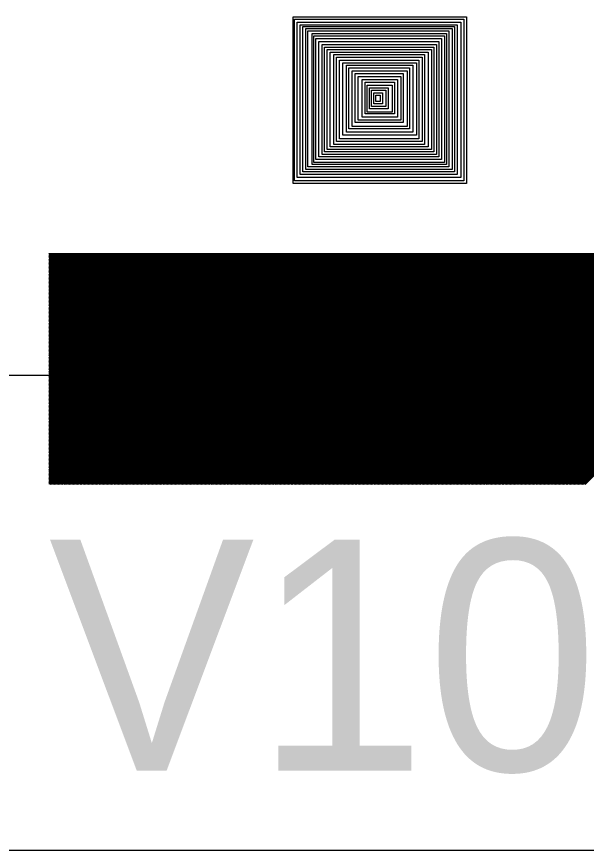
# Model space of a CAD drawing. Extents: x -28 to 822, y 61 to 665.
# Drawn here: x 474.73 to 482.13, y 201.74 to 212.57 of the extents above; entities that cross this region are included whole.
import ezdxf

# ---------------------------------------------------------------- set-up
doc = ezdxf.new("R2010")
doc.units = 0
doc.layers.add('nové', color=7, linetype='Continuous')

# ---------------------------------------------------------------- blocks, each defined once
blk = doc.blocks.new('_X11')
for p, q in [((347.336, 431.552), (350.333, 434.55)), ((347.336, 431.57), (350.315, 434.55)), ((347.336, 431.587), (350.298, 434.55)), ((347.336, 431.605), (350.28, 434.55)), ((347.336, 431.623), (350.262, 434.55)), ((347.336, 431.64), (350.245, 434.55)), ((347.336, 431.658), (350.227, 434.55)), ((347.336, 431.676), (350.209, 434.55)), ((347.336, 431.693), (350.192, 434.55)), ((347.336, 431.711), (350.174, 434.55)), ((347.336, 431.729), (350.156, 434.55)), ((347.336, 431.746), (350.139, 434.55)), ((347.336, 431.764), (350.121, 434.55)), ((347.336, 431.782), (350.103, 434.55)), ((347.336, 431.799), (350.086, 434.55)), ((347.336, 431.817), (350.068, 434.55)), ((347.336, 431.835), (350.05, 434.55)), ((347.336, 431.853), (350.033, 434.55)), ((347.336, 431.87), (350.015, 434.55)), ((347.336, 431.888), (349.997, 434.55)), ((347.336, 431.906), (349.98, 434.55)), ((347.336, 431.923), (349.962, 434.55)), ((347.336, 431.941), (349.944, 434.55)), ((347.336, 431.959), (349.927, 434.55)), ((347.336, 431.976), (349.909, 434.55)), ((347.336, 431.994), (349.891, 434.55)), ((347.336, 432.012), (349.873, 434.55)), ((347.336, 432.029), (349.856, 434.55)), ((347.336, 432.047), (349.838, 434.55)), ((347.336, 432.065), (349.82, 434.55)), ((347.336, 432.082), (349.803, 434.55)), ((347.336, 432.1), (349.785, 434.55)), ((347.336, 432.118), (349.767, 434.55)), ((347.336, 432.135), (349.75, 434.55)), ((347.336, 432.153), (349.732, 434.55)), ((347.336, 432.171), (349.714, 434.55)), ((347.336, 432.188), (349.697, 434.55)), ((347.336, 432.206), (349.679, 434.55)), ((347.336, 432.224), (349.661, 434.55)), ((347.336, 432.241), (349.644, 434.55)), ((347.336, 432.259), (349.626, 434.55)), ((347.336, 432.277), (349.608, 434.55)), ((347.336, 432.294), (349.591, 434.55)), ((347.336, 432.312), (349.573, 434.55)), ((347.336, 432.33), (349.555, 434.55)), ((347.336, 432.348), (349.538, 434.55)), ((347.336, 432.365), (349.52, 434.55)), ((347.336, 432.383), (349.502, 434.55)), ((347.336, 432.401), (349.485, 434.55)), ((347.336, 432.418), (349.467, 434.55)), ((347.336, 432.436), (349.449, 434.55)), ((347.336, 432.454), (349.432, 434.55)), ((347.336, 432.471), (349.414, 434.55)), ((347.336, 432.489), (349.396, 434.55)), ((347.336, 432.507), (349.379, 434.55)), ((347.336, 432.524), (349.361, 434.55)), ((347.336, 432.542), (349.343, 434.55)), ((347.336, 432.56), (349.325, 434.55)), ((347.336, 432.577), (349.308, 434.55)), ((347.336, 432.595), (349.29, 434.55)), ((347.336, 432.613), (349.272, 434.55)), ((347.336, 432.63), (349.255, 434.55)), ((347.336, 432.648), (349.237, 434.55)), ((347.336, 432.666), (349.219, 434.55)), ((347.336, 432.683), (349.202, 434.55)), ((347.336, 432.701), (349.184, 434.55)), ((347.336, 432.719), (349.166, 434.55)), ((347.336, 432.736), (349.149, 434.55)), ((347.336, 432.754), (349.131, 434.55)), ((347.336, 432.772), (349.113, 434.55)), ((347.336, 432.789), (349.096, 434.55)), ((347.336, 432.807), (349.078, 434.55)), ((347.336, 432.825), (349.06, 434.55)), ((347.336, 432.842), (349.043, 434.55)), ((347.336, 432.86), (349.025, 434.55)), ((347.336, 432.878), (349.007, 434.55)), ((347.336, 432.896), (348.99, 434.55)), ((347.336, 432.913), (348.972, 434.55)), ((347.336, 432.931), (348.954, 434.55)), ((347.336, 432.949), (348.937, 434.55)), ((347.336, 432.966), (348.919, 434.55)), ((347.336, 432.984), (348.901, 434.55)), ((347.336, 433.002), (348.884, 434.55)), ((347.336, 433.019), (348.866, 434.55)), ((347.336, 433.037), (348.848, 434.55)), ((347.336, 433.055), (348.83, 434.55)), ((347.336, 433.072), (348.813, 434.55)), ((347.336, 433.09), (348.795, 434.55)), ((347.336, 433.108), (348.777, 434.55)), ((347.336, 433.125), (348.76, 434.55)), ((347.336, 433.143), (348.742, 434.55)), ((347.336, 433.161), (348.724, 434.55)), ((347.336, 433.178), (348.707, 434.55)), ((347.336, 433.196), (348.689, 434.55)), ((347.336, 433.214), (348.671, 434.55)), ((347.336, 433.231), (348.654, 434.55)), ((347.336, 433.249), (348.636, 434.55)), ((347.336, 433.267), (348.618, 434.55)), ((347.336, 433.284), (348.601, 434.55)), ((347.336, 433.302), (348.583, 434.55)), ((347.336, 433.32), (348.565, 434.55)), ((347.336, 433.337), (348.548, 434.55)), ((347.336, 433.355), (348.53, 434.55)), ((347.336, 433.373), (348.512, 434.55)), ((347.336, 433.39), (348.495, 434.55)), ((347.336, 433.408), (348.477, 434.55)), ((347.336, 433.426), (348.459, 434.55)), ((347.336, 433.444), (348.442, 434.55)), ((347.336, 433.461), (348.424, 434.55)), ((347.336, 433.479), (348.406, 434.55)), ((347.336, 433.497), (348.389, 434.55)), ((347.336, 433.514), (348.371, 434.55)), ((347.336, 433.532), (348.353, 434.55)), ((347.336, 433.55), (348.336, 434.55)), ((347.336, 433.567), (348.318, 434.55)), ((347.336, 433.585), (348.3, 434.55)), ((347.336, 433.603), (348.282, 434.55)), ((347.336, 433.62), (348.265, 434.55)), ((347.336, 433.638), (348.247, 434.55)), ((347.336, 433.656), (348.229, 434.55)), ((347.336, 433.673), (348.212, 434.55)), ((347.336, 433.691), (348.194, 434.55)), ((347.336, 433.709), (348.176, 434.55)), ((347.336, 433.726), (348.159, 434.55)), ((347.336, 433.744), (348.141, 434.55)), ((347.336, 433.762), (348.123, 434.55)), ((347.336, 433.779), (348.106, 434.55)), ((347.336, 433.797), (348.088, 434.55)), ((347.336, 433.815), (348.07, 434.55)), ((347.336, 433.832), (348.053, 434.55)), ((347.336, 433.85), (348.035, 434.55)), ((347.336, 433.868), (348.017, 434.55)), ((347.336, 433.885), (348, 434.55)), ((347.336, 433.903), (347.982, 434.55)), ((347.336, 433.921), (347.964, 434.55)), ((347.336, 433.938), (347.947, 434.55)), ((347.336, 433.956), (347.929, 434.55)), ((347.336, 433.974), (347.911, 434.55)), ((347.336, 433.992), (347.894, 434.55)), ((347.336, 434.009), (347.876, 434.55)), ((347.336, 434.027), (347.858, 434.55)), ((347.336, 434.045), (347.841, 434.55)), ((347.336, 434.062), (347.823, 434.55)), ((347.336, 434.08), (347.805, 434.55)), ((347.336, 434.098), (347.788, 434.55)), ((347.336, 434.115), (347.77, 434.55)), ((347.336, 434.133), (347.752, 434.55)), ((347.336, 434.151), (347.734, 434.55)), ((347.336, 434.168), (347.717, 434.55)), ((347.336, 434.186), (347.699, 434.55)), ((347.336, 434.204), (347.681, 434.55)), ((347.336, 434.221), (347.664, 434.55)), ((347.336, 434.239), (347.646, 434.55)), ((347.336, 434.257), (347.628, 434.55)), ((347.336, 434.274), (347.611, 434.55)), ((347.336, 434.292), (347.593, 434.55)), ((347.336, 434.31), (347.575, 434.55)), ((347.336, 434.327), (347.558, 434.55)), ((347.336, 434.345), (347.54, 434.55)), ((347.336, 434.363), (347.522, 434.55)), ((347.336, 434.38), (347.505, 434.55)), ((347.336, 434.398), (347.487, 434.55)), ((347.336, 434.416), (347.469, 434.55)), ((347.336, 434.433), (347.452, 434.55)), ((347.336, 434.451), (347.434, 434.55)), ((347.336, 434.469), (347.416, 434.55)), ((347.336, 434.487), (347.399, 434.55)), ((347.336, 434.504), (347.381, 434.55)), ((347.336, 434.522), (347.363, 434.55)), ((347.336, 434.54), (347.346, 434.55)), ((347.351, 431.55), (350.351, 434.55)), ((347.368, 431.55), (350.368, 434.55)), ((347.386, 431.55), (350.386, 434.55)), ((347.404, 431.55), (350.404, 434.55)), ((347.421, 431.55), (350.421, 434.55)), ((347.439, 431.55), (350.439, 434.55)), ((347.457, 431.55), (350.457, 434.55)), ((347.475, 431.55), (350.475, 434.55)), ((347.492, 431.55), (350.492, 434.55)), ((347.51, 431.55), (350.51, 434.55)), ((347.528, 431.55), (350.528, 434.55)), ((347.545, 431.55), (350.545, 434.55)), ((347.563, 431.55), (350.563, 434.55)), ((347.581, 431.55), (350.581, 434.55)), ((347.598, 431.55), (350.598, 434.55)), ((347.616, 431.55), (350.616, 434.55)), ((347.634, 431.55), (350.634, 434.55)), ((347.651, 431.55), (350.651, 434.55)), ((347.669, 431.55), (350.669, 434.55)), ((347.687, 431.55), (350.687, 434.55)), ((347.704, 431.55), (350.704, 434.55)), ((347.722, 431.55), (350.722, 434.55)), ((347.74, 431.55), (350.74, 434.55)), ((347.757, 431.55), (350.757, 434.55)), ((347.775, 431.55), (350.775, 434.55)), ((347.793, 431.55), (350.793, 434.55)), ((347.81, 431.55), (350.81, 434.55)), ((347.828, 431.55), (350.828, 434.55)), ((347.846, 431.55), (350.846, 434.55)), ((347.863, 431.55), (350.863, 434.55)), ((347.881, 431.55), (350.881, 434.55)), ((347.899, 431.55), (350.899, 434.55)), ((347.916, 431.55), (350.916, 434.55)), ((347.934, 431.55), (350.934, 434.55)), ((347.952, 431.55), (350.952, 434.55)), ((347.969, 431.55), (350.969, 434.55)), ((347.987, 431.55), (350.987, 434.55)), ((348.005, 431.55), (351.005, 434.55)), ((348.023, 431.55), (351.023, 434.55)), ((348.04, 431.55), (351.04, 434.55)), ((348.058, 431.55), (351.058, 434.55)), ((348.076, 431.55), (351.076, 434.55)), ((348.093, 431.55), (351.093, 434.55)), ((348.111, 431.55), (351.111, 434.55)), ((348.129, 431.55), (351.129, 434.55)), ((348.146, 431.55), (351.146, 434.55)), ((348.164, 431.55), (351.164, 434.55)), ((348.182, 431.55), (351.182, 434.55)), ((348.199, 431.55), (351.199, 434.55)), ((348.217, 431.55), (351.217, 434.55)), ((348.235, 431.55), (351.235, 434.55)), ((348.252, 431.55), (351.252, 434.55)), ((348.27, 431.55), (351.27, 434.55)), ((348.288, 431.55), (351.288, 434.55)), ((348.305, 431.55), (351.305, 434.55)), ((348.323, 431.55), (351.323, 434.55)), ((348.341, 431.55), (351.341, 434.55)), ((348.358, 431.55), (351.358, 434.55)), ((348.376, 431.55), (351.376, 434.55)), ((348.394, 431.55), (351.394, 434.55)), ((348.411, 431.55), (351.411, 434.55)), ((348.429, 431.55), (351.429, 434.55)), ((348.447, 431.55), (351.447, 434.55)), ((348.464, 431.55), (351.464, 434.55)), ((348.482, 431.55), (351.482, 434.55)), ((348.5, 431.55), (351.5, 434.55)), ((348.518, 431.55), (351.518, 434.55)), ((348.535, 431.55), (351.535, 434.55)), ((348.553, 431.55), (351.553, 434.55)), ((348.571, 431.55), (351.571, 434.55)), ((348.588, 431.55), (351.588, 434.55)), ((348.606, 431.55), (351.606, 434.55)), ((348.624, 431.55), (351.624, 434.55)), ((348.641, 431.55), (351.641, 434.55)), ((348.659, 431.55), (351.659, 434.55)), ((348.677, 431.55), (351.677, 434.55)), ((348.694, 431.55), (351.694, 434.55)), ((348.712, 431.55), (351.712, 434.55)), ((348.73, 431.55), (351.73, 434.55)), ((348.747, 431.55), (351.747, 434.55)), ((348.765, 431.55), (351.765, 434.55)), ((348.783, 431.55), (351.783, 434.55)), ((348.8, 431.55), (351.8, 434.55)), ((348.818, 431.55), (351.818, 434.55)), ((348.836, 431.55), (351.836, 434.55)), ((348.853, 431.55), (351.853, 434.55)), ((348.871, 431.55), (351.871, 434.55)), ((348.889, 431.55), (351.889, 434.55)), ((348.906, 431.55), (351.906, 434.55)), ((348.924, 431.55), (351.924, 434.55)), ((348.942, 431.55), (351.942, 434.55)), ((348.959, 431.55), (351.959, 434.55)), ((348.977, 431.55), (351.977, 434.55)), ((348.995, 431.55), (351.995, 434.55)), ((349.012, 431.55), (352.012, 434.55)), ((349.03, 431.55), (352.03, 434.55)), ((349.048, 431.55), (352.048, 434.55)), ((349.066, 431.55), (352.066, 434.55)), ((349.083, 431.55), (352.083, 434.55)), ((349.101, 431.55), (352.101, 434.55)), ((349.119, 431.55), (352.119, 434.55)), ((349.136, 431.55), (352.136, 434.55)), ((349.154, 431.55), (352.154, 434.55)), ((349.172, 431.55), (352.172, 434.55)), ((349.189, 431.55), (352.189, 434.55)), ((349.207, 431.55), (352.207, 434.55)), ((349.225, 431.55), (352.225, 434.55)), ((349.242, 431.55), (352.242, 434.55)), ((349.26, 431.55), (352.26, 434.55)), ((349.278, 431.55), (352.278, 434.55)), ((349.295, 431.55), (352.295, 434.55)), ((349.313, 431.55), (352.313, 434.55)), ((349.331, 431.55), (352.331, 434.55)), ((349.348, 431.55), (352.348, 434.55)), ((349.366, 431.55), (352.366, 434.55)), ((349.384, 431.55), (352.384, 434.55)), ((349.401, 431.55), (352.401, 434.55)), ((349.419, 431.55), (352.419, 434.55)), ((349.437, 431.55), (352.437, 434.55)), ((349.454, 431.55), (352.454, 434.55)), ((349.472, 431.55), (352.472, 434.55)), ((349.49, 431.55), (352.49, 434.55)), ((349.507, 431.55), (352.507, 434.55)), ((349.525, 431.55), (352.525, 434.55)), ((349.543, 431.55), (352.543, 434.55)), ((349.56, 431.55), (352.56, 434.55)), ((349.578, 431.55), (352.578, 434.55)), ((349.596, 431.55), (352.596, 434.55)), ((349.614, 431.55), (352.614, 434.55)), ((349.631, 431.55), (352.631, 434.55)), ((349.649, 431.55), (352.649, 434.55)), ((349.667, 431.55), (352.667, 434.55)), ((349.684, 431.55), (352.684, 434.55)), ((349.702, 431.55), (352.702, 434.55)), ((349.72, 431.55), (352.72, 434.55)), ((349.737, 431.55), (352.737, 434.55)), ((349.755, 431.55), (352.755, 434.55)), ((349.773, 431.55), (352.773, 434.55)), ((349.79, 431.55), (352.79, 434.55)), ((349.808, 431.55), (352.808, 434.55)), ((349.826, 431.55), (352.826, 434.55)), ((349.843, 431.55), (352.843, 434.55)), ((349.861, 431.55), (352.861, 434.55)), ((349.879, 431.55), (352.879, 434.55)), ((349.896, 431.55), (352.896, 434.55)), ((349.914, 431.55), (352.914, 434.55)), ((349.932, 431.55), (352.932, 434.55)), ((349.949, 431.55), (352.949, 434.55)), ((349.967, 431.55), (352.967, 434.55)), ((349.985, 431.55), (352.985, 434.55)), ((350.002, 431.55), (353.002, 434.55)), ((350.02, 431.55), (353.02, 434.55)), ((350.038, 431.55), (353.038, 434.55)), ((350.055, 431.55), (353.055, 434.55)), ((350.073, 431.55), (353.073, 434.55)), ((350.091, 431.55), (353.091, 434.55)), ((350.108, 431.55), (353.108, 434.55)), ((350.126, 431.55), (353.126, 434.55)), ((350.144, 431.55), (353.144, 434.55)), ((350.162, 431.55), (353.162, 434.55)), ((350.179, 431.55), (353.179, 434.55)), ((350.197, 431.55), (353.197, 434.55)), ((350.215, 431.55), (353.215, 434.55)), ((350.232, 431.55), (353.232, 434.55)), ((350.25, 431.55), (353.25, 434.55)), ((350.268, 431.55), (353.268, 434.55)), ((350.285, 431.55), (353.285, 434.55)), ((350.303, 431.55), (353.303, 434.55)), ((350.321, 431.55), (353.321, 434.55)), ((350.338, 431.55), (353.338, 434.55)), ((350.356, 431.55), (353.356, 434.55)), ((350.374, 431.55), (353.374, 434.55)), ((350.391, 431.55), (353.391, 434.55)), ((350.409, 431.55), (353.409, 434.55)), ((350.427, 431.55), (353.427, 434.55)), ((350.444, 431.55), (353.444, 434.55)), ((350.462, 431.55), (353.462, 434.55)), ((350.48, 431.55), (353.48, 434.55)), ((350.497, 431.55), (353.497, 434.55)), ((350.515, 431.55), (353.515, 434.55)), ((350.533, 431.55), (353.533, 434.55)), ((350.55, 431.55), (353.55, 434.55)), ((350.568, 431.55), (353.568, 434.55)), ((350.586, 431.55), (353.586, 434.55)), ((350.603, 431.55), (353.603, 434.55)), ((350.621, 431.55), (353.621, 434.55)), ((350.639, 431.55), (353.639, 434.55)), ((350.657, 431.55), (353.657, 434.55)), ((350.674, 431.55), (353.674, 434.55)), ((350.692, 431.55), (353.692, 434.55)), ((350.71, 431.55), (353.71, 434.55)), ((350.727, 431.55), (353.727, 434.55)), ((350.745, 431.55), (353.745, 434.55)), ((350.763, 431.55), (353.763, 434.55)), ((350.78, 431.55), (353.78, 434.55)), ((350.798, 431.55), (353.798, 434.55)), ((350.816, 431.55), (353.816, 434.55)), ((350.833, 431.55), (353.833, 434.55)), ((350.851, 431.55), (353.851, 434.55)), ((350.869, 431.55), (353.869, 434.55)), ((350.886, 431.55), (353.886, 434.55)), ((350.904, 431.55), (353.904, 434.55)), ((350.922, 431.55), (353.922, 434.55)), ((350.939, 431.55), (353.939, 434.55)), ((350.957, 431.55), (353.957, 434.55)), ((350.975, 431.55), (353.975, 434.55)), ((350.992, 431.55), (353.992, 434.55)), ((351.01, 431.55), (354.01, 434.55)), ((351.028, 431.55), (354.028, 434.55)), ((351.045, 431.55), (354.045, 434.55)), ((351.063, 431.55), (354.063, 434.55)), ((351.081, 431.55), (354.081, 434.55)), ((351.098, 431.55), (354.098, 434.55)), ((351.116, 431.55), (354.116, 434.55)), ((351.134, 431.55), (354.134, 434.55)), ((351.151, 431.55), (354.151, 434.55)), ((351.169, 431.55), (354.169, 434.55)), ((351.187, 431.55), (354.187, 434.55)), ((351.205, 431.55), (354.205, 434.55)), ((351.222, 431.55), (354.222, 434.55)), ((351.24, 431.55), (354.24, 434.55)), ((351.258, 431.55), (354.258, 434.55)), ((351.275, 431.55), (354.275, 434.55)), ((351.293, 431.55), (354.293, 434.55)), ((351.311, 431.55), (354.311, 434.55)), ((351.328, 431.55), (354.328, 434.55)), ((351.346, 431.55), (354.346, 434.55)), ((351.364, 431.55), (354.364, 434.55)), ((351.381, 431.55), (354.381, 434.55)), ((351.399, 431.55), (354.399, 434.55)), ((351.417, 431.55), (354.417, 434.55)), ((351.434, 431.55), (354.434, 434.55)), ((351.452, 431.55), (354.452, 434.55)), ((351.47, 431.55), (354.47, 434.55)), ((351.487, 431.55), (354.487, 434.55)), ((351.505, 431.55), (354.505, 434.55)), ((351.523, 431.55), (354.523, 434.55)), ((351.54, 431.55), (354.54, 434.55)), ((351.558, 431.55), (354.558, 434.55)), ((351.576, 431.55), (354.576, 434.55)), ((351.593, 431.55), (354.593, 434.55)), ((351.611, 431.55), (354.611, 434.55)), ((351.629, 431.55), (354.629, 434.55)), ((351.646, 431.55), (354.646, 434.55)), ((351.664, 431.55), (354.664, 434.55)), ((351.682, 431.55), (354.682, 434.55)), ((351.699, 431.55), (354.699, 434.55)), ((351.717, 431.55), (354.717, 434.55)), ((351.735, 431.55), (354.735, 434.55)), ((351.753, 431.55), (354.753, 434.55)), ((351.77, 431.55), (354.77, 434.55)), ((351.788, 431.55), (354.788, 434.55)), ((351.806, 431.55), (354.806, 434.55)), ((351.823, 431.55), (354.823, 434.55)), ((351.841, 431.55), (354.841, 434.55)), ((351.859, 431.55), (354.859, 434.55)), ((351.876, 431.55), (354.876, 434.55)), ((351.894, 431.55), (354.894, 434.55)), ((351.912, 431.55), (354.912, 434.55)), ((351.929, 431.55), (354.929, 434.55)), ((351.947, 431.55), (354.947, 434.55)), ((351.965, 431.55), (354.965, 434.55)), ((351.982, 431.55), (354.982, 434.55)), ((352, 431.55), (355, 434.55)), ((352.018, 431.55), (355.018, 434.55)), ((352.035, 431.55), (355.035, 434.55)), ((352.053, 431.55), (355.053, 434.55)), ((352.071, 431.55), (355.071, 434.55)), ((352.088, 431.55), (355.088, 434.55)), ((352.106, 431.55), (355.106, 434.55)), ((352.124, 431.55), (355.124, 434.55)), ((352.141, 431.55), (355.141, 434.55)), ((352.159, 431.55), (355.159, 434.55)), ((352.177, 431.55), (355.177, 434.55)), ((352.194, 431.55), (355.194, 434.55)), ((352.212, 431.55), (355.212, 434.55)), ((352.23, 431.55), (355.23, 434.55)), ((352.247, 431.55), (355.247, 434.55)), ((352.265, 431.55), (355.265, 434.55)), ((352.283, 431.55), (355.283, 434.55)), ((352.301, 431.55), (355.301, 434.55)), ((352.318, 431.55), (355.318, 434.55)), ((352.336, 431.55), (355.336, 434.549)), ((352.354, 431.55), (355.336, 434.532)), ((352.371, 431.55), (355.336, 434.514)), ((352.389, 431.55), (355.336, 434.496)), ((352.407, 431.55), (355.336, 434.479)), ((352.424, 431.55), (355.336, 434.461)), ((352.442, 431.55), (355.336, 434.443)), ((352.46, 431.55), (355.336, 434.425)), ((352.477, 431.55), (355.336, 434.408)), ((352.495, 431.55), (355.336, 434.39)), ((352.513, 431.55), (355.336, 434.372)), ((352.53, 431.55), (355.336, 434.355)), ((352.548, 431.55), (355.336, 434.337)), ((352.566, 431.55), (355.336, 434.319)), ((352.583, 431.55), (355.336, 434.302)), ((352.601, 431.55), (355.336, 434.284)), ((352.619, 431.55), (355.336, 434.266)), ((352.636, 431.55), (355.336, 434.249)), ((352.654, 431.55), (355.336, 434.231)), ((352.672, 431.55), (355.336, 434.213)), ((352.689, 431.55), (355.336, 434.196)), ((352.707, 431.55), (355.336, 434.178)), ((352.725, 431.55), (355.336, 434.16)), ((352.742, 431.55), (355.336, 434.143)), ((352.76, 431.55), (355.336, 434.125)), ((352.778, 431.55), (355.336, 434.107)), ((352.795, 431.55), (355.336, 434.09)), ((352.813, 431.55), (355.336, 434.072)), ((352.831, 431.55), (355.336, 434.054)), ((352.849, 431.55), (355.336, 434.037)), ((352.866, 431.55), (355.336, 434.019)), ((352.884, 431.55), (355.336, 434.001)), ((352.902, 431.55), (355.336, 433.984)), ((352.919, 431.55), (355.336, 433.966)), ((352.937, 431.55), (355.336, 433.948)), ((352.955, 431.55), (355.336, 433.931)), ((352.972, 431.55), (355.336, 433.913)), ((352.99, 431.55), (355.336, 433.895)), ((353.008, 431.55), (355.336, 433.877)), ((353.025, 431.55), (355.336, 433.86)), ((353.043, 431.55), (355.336, 433.842)), ((353.061, 431.55), (355.336, 433.824)), ((353.078, 431.55), (355.336, 433.807)), ((353.096, 431.55), (355.336, 433.789)), ((353.114, 431.55), (355.336, 433.771)), ((353.131, 431.55), (355.336, 433.754)), ((353.149, 431.55), (355.336, 433.736)), ((353.167, 431.55), (355.336, 433.718)), ((353.184, 431.55), (355.336, 433.701)), ((353.202, 431.55), (355.336, 433.683)), ((353.22, 431.55), (355.336, 433.665)), ((353.237, 431.55), (355.336, 433.648)), ((353.255, 431.55), (355.336, 433.63)), ((353.273, 431.55), (355.336, 433.612)), ((353.29, 431.55), (355.336, 433.595)), ((353.308, 431.55), (355.336, 433.577)), ((353.326, 431.55), (355.336, 433.559)), ((353.344, 431.55), (355.336, 433.542)), ((353.361, 431.55), (355.336, 433.524)), ((353.379, 431.55), (355.336, 433.506)), ((353.397, 431.55), (355.336, 433.489)), ((353.414, 431.55), (355.336, 433.471)), ((353.432, 431.55), (355.336, 433.453)), ((353.45, 431.55), (355.336, 433.436)), ((353.467, 431.55), (355.336, 433.418)), ((353.485, 431.55), (355.336, 433.4)), ((353.503, 431.55), (355.336, 433.383)), ((353.52, 431.55), (355.336, 433.365)), ((353.538, 431.55), (355.336, 433.347)), ((353.556, 431.55), (355.336, 433.329)), ((353.573, 431.55), (355.336, 433.312)), ((353.591, 431.55), (355.336, 433.294)), ((353.609, 431.55), (355.336, 433.276)), ((353.626, 431.55), (355.336, 433.259)), ((353.644, 431.55), (355.336, 433.241)), ((353.662, 431.55), (355.336, 433.223)), ((353.679, 431.55), (355.336, 433.206)), ((353.697, 431.55), (355.336, 433.188)), ((353.715, 431.55), (355.336, 433.17)), ((353.732, 431.55), (355.336, 433.153)), ((353.75, 431.55), (355.336, 433.135)), ((353.768, 431.55), (355.336, 433.117)), ((353.785, 431.55), (355.336, 433.1)), ((353.803, 431.55), (355.336, 433.082)), ((353.821, 431.55), (355.336, 433.064)), ((353.838, 431.55), (355.336, 433.047)), ((353.856, 431.55), (355.336, 433.029)), ((353.874, 431.55), (355.336, 433.011)), ((353.892, 431.55), (355.336, 432.994)), ((353.909, 431.55), (355.336, 432.976)), ((353.927, 431.55), (355.336, 432.958)), ((353.945, 431.55), (355.336, 432.941)), ((353.962, 431.55), (355.336, 432.923)), ((353.98, 431.55), (355.336, 432.905)), ((353.998, 431.55), (355.336, 432.888)), ((354.015, 431.55), (355.336, 432.87)), ((354.033, 431.55), (355.336, 432.852)), ((354.051, 431.55), (355.336, 432.834)), ((354.068, 431.55), (355.336, 432.817)), ((354.086, 431.55), (355.336, 432.799)), ((354.104, 431.55), (355.336, 432.781)), ((354.121, 431.55), (355.336, 432.764)), ((354.139, 431.55), (355.336, 432.746)), ((354.157, 431.55), (355.336, 432.728)), ((354.174, 431.55), (355.336, 432.711)), ((354.192, 431.55), (355.336, 432.693)), ((354.21, 431.55), (355.336, 432.675)), ((354.227, 431.55), (355.336, 432.658)), ((354.245, 431.55), (355.336, 432.64)), ((354.263, 431.55), (355.336, 432.622)), ((354.28, 431.55), (355.336, 432.605)), ((354.298, 431.55), (355.336, 432.587))]:
    blk.add_line(p, q)

msp = doc.modelspace()

# ---------------------------------------------------------------- linework, layer by layer
for p, q in [((475.151, 209.49), (483.151, 209.49)), ((475.292, 207.906), (472.442, 207.906)), ((483.292, 207.902), (475.292, 207.902)), ((5.068, 201.738), (540.616, 201.738)), ((5.068, 201.738), (540.616, 201.738)), ((5.068, 201.738), (540.616, 201.738)), ((54.092, 201.738), (540.616, 201.738))]:
    msp.add_line(p, q)
for points in [[(480.575, 210.4), (478.321, 210.4), (478.321, 212.565), (480.575, 212.565)], [(480.54, 210.435), (478.341, 210.435), (478.341, 212.534), (480.54, 212.534)], [(480.499, 210.476), (478.374, 210.476), (478.374, 212.494), (480.499, 212.494)], [(480.451, 210.516), (478.415, 210.516), (478.415, 212.461), (480.451, 212.461)], [(480.418, 210.549), (478.447, 210.549), (478.447, 212.437), (480.418, 212.437)], [(480.386, 210.581), (478.488, 210.581), (478.488, 212.413), (480.386, 212.413)], [(480.345, 210.614), (478.512, 210.614), (478.512, 212.38), (480.345, 212.38)], [(480.313, 210.646), (478.569, 210.646), (478.569, 212.348), (480.313, 212.348)], [(480.288, 210.67), (478.593, 210.67), (478.593, 212.316), (480.288, 212.316)], [(480.248, 210.711), (478.617, 210.711), (478.617, 212.283), (480.248, 212.283)], [(480.215, 210.743), (478.658, 210.743), (478.658, 212.243), (480.215, 212.243)], [(480.183, 210.776), (478.698, 210.776), (478.698, 212.202), (480.183, 212.202)], [(480.151, 210.808), (478.731, 210.808), (478.731, 212.17), (480.151, 212.17)], [(480.118, 210.84), (478.763, 210.84), (478.763, 212.137), (480.118, 212.137)], [(480.078, 210.873), (478.804, 210.873), (478.804, 212.105), (480.078, 212.105)], [(480.029, 210.905), (478.853, 210.905), (478.853, 212.072), (480.029, 212.072)], [(479.996, 210.946), (478.885, 210.946), (478.885, 212.04), (479.996, 212.04)], [(479.956, 210.978), (478.926, 210.978), (478.926, 211.999), (479.956, 211.999)], [(479.923, 211.027), (478.966, 211.027), (478.966, 211.967), (479.923, 211.967)], [(479.875, 211.067), (479.015, 211.067), (479.015, 211.935), (479.875, 211.935)], [(479.834, 211.108), (479.047, 211.108), (479.047, 211.902), (479.834, 211.902)], [(479.802, 211.14), (479.088, 211.14), (479.088, 211.862), (479.802, 211.862)], [(479.753, 211.189), (479.128, 211.189), (479.128, 211.829), (479.753, 211.829)], [(479.721, 211.221), (479.169, 211.221), (479.169, 211.789), (479.721, 211.789)], [(479.68, 211.262), (479.218, 211.262), (479.218, 211.748), (479.68, 211.748)], [(479.639, 211.302), (479.258, 211.302), (479.258, 211.716), (479.639, 211.716)], [(479.607, 211.327), (479.283, 211.327), (479.283, 211.675), (479.607, 211.675)], [(479.558, 211.367), (479.315, 211.367), (479.315, 211.643), (479.558, 211.643)], [(479.526, 211.4), (479.339, 211.4), (479.339, 211.61), (479.526, 211.61)], [(479.485, 211.432), (479.372, 211.432), (479.372, 211.578), (479.485, 211.578)], [(479.453, 211.465), (479.396, 211.465), (479.396, 211.546), (479.453, 211.546)]]:
    msp.add_lwpolyline(points, close=True)

# ---------------------------------------------------------------- block references
msp.add_blockref('_X11', (127.815, -225.06))

# ---------------------------------------------------------------- texts
at = {"layer": 'nové'}
msp.add_text('V10', height=3, dxfattribs=at).set_placement((475.148, 202.773))

doc.saveas('drawing.dxf')
